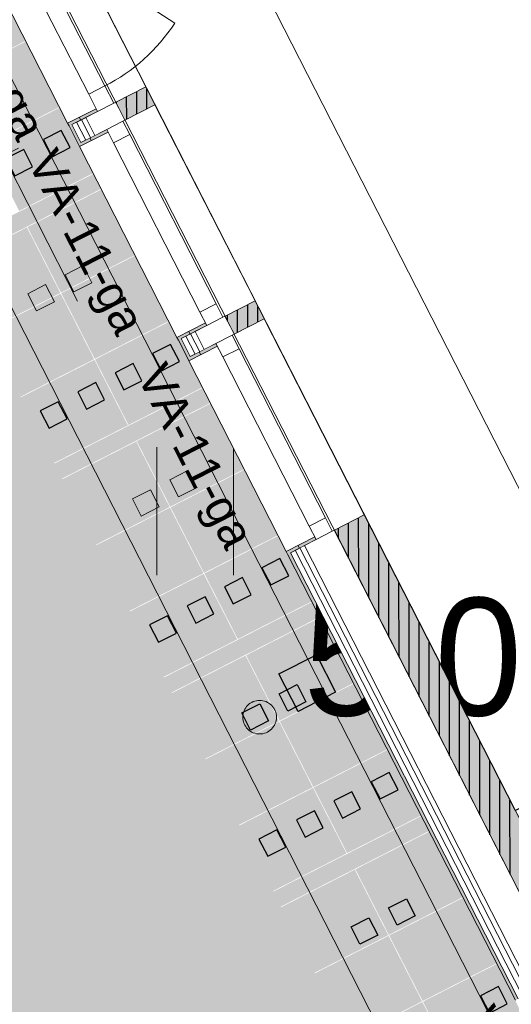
# Model space of a CAD drawing. Header units: metres. Extents: x 538891 to 1080079, y 6588829 to 13178720.
# Tile 629 of 1056: x 539893.76 to 539896.69, y 6589203.11 to 6589208.97. Entities that reach past the tile are written whole.
import ezdxf

# ---------------------------------------------------------------- set-up
doc = ezdxf.new("R2010")
doc.units = ezdxf.units.M
doc.header["$LTSCALE"] = 0.4
doc.linetypes.add('Hidden Line', pattern=[48.902778, 35.277778, -13.625])
doc.linetypes.add('Triple Dashed', pattern=[92.604163, 66.145831, -26.458332])
for name, color, linetype in [('AR', 7, 'Continuous'), ('DENDRO', 7, 'Continuous'), ('GEO', 7, 'Continuous'), ('KINO_ASENDIPLAAN', 7, 'Continuous'), ('KINO_GRID', 7, 'Continuous'), ('KINO_PINNAKATTED 2', 7, 'Continuous')]:
    doc.layers.add(name, color=color, linetype=linetype)
doc.styles.add('Arial', font='arial.ttf')
doc.styles.add('HK Explorer Book', font='txt')
pattern_1 = [(90, (0, 0), (-0.06, 0), [])]

# ---------------------------------------------------------------- blocks, each defined once
blk = doc.blocks.new('HEIN')
at = {"color": 7, "linetype": 'Continuous', "lineweight": 9}
for p, q in [((-0.455, 0.761), (-0.455, -0.761)), ((0.455, 0.761), (0.455, -0.761))]:
    blk.add_line(p, q, dxfattribs=at)

msp = doc.modelspace()

# ---------------------------------------------------------------- hatches: boundary and pattern name
at = {"layer": 'KINO_PINNAKATTED 2', "linetype": 'Continuous', "lineweight": 0, "true_color": 0xdbccc4}
h = msp.add_hatch(color=254, dxfattribs=at)
h.paths.add_polyline_path([(539891.2993, 6589222.2148), (539890.4827, 6589223.8146), (539893.756, 6589225.4854), (539894.5726, 6589223.8855), (539900.852, 6589227.0905), (539897.435, 6589233.7851), (539894.3399, 6589232.2053), (539895.6855, 6589229.5689), (539892.4122, 6589227.8982), (539893.0168, 6589226.7136), (539886.7374, 6589223.5086), (539886.1328, 6589224.6932), (539879.7644, 6589221.4427), (539878.3297, 6589224.0337), (539875.2345, 6589222.4539), (539876.5802, 6589219.8175), (539860.659, 6589211.6913), (539874.2636, 6589185.0367), (539877.131, 6589186.5002), (539876.5066, 6589187.7237), (539892.6554, 6589195.9661), (539891.3314, 6589198.5601), (539896.5717, 6589201.2347), (539892.7166, 6589208.7877), (539890.6606, 6589207.7383), (539888.665, 6589211.648), (539890.7209, 6589212.6978), (539886.9868, 6589220.0137)])
h.paths.add_polyline_path([(539874.8061, 6589191.6182), (539887.632, 6589198.1646), (539881.1308, 6589210.9017), (539879.8309, 6589213.4492), (539883.0148, 6589215.0743), (539882.3193, 6589216.4371), (539872.7666, 6589211.5614), (539871.4664, 6589214.1087), (539865.0089, 6589210.8128)])

# ---------------------------------------------------------------- linework, layer by layer
at = {"layer": 'AR', "color": 250, "linetype": 'Continuous', "lineweight": 9, "true_color": 0x333333, "flags": 128}
msp.add_lwpolyline([(539893.5949, 6589194.9504), (539899.8386, 6589198.1372), (539891.2747, 6589214.9149), (539896.4144, 6589217.5383), (539894.0855, 6589222.1013), (539894.4239, 6589222.274), (539910.3228, 6589230.3888)], dxfattribs=at)
msp.add_lwpolyline([(539893.5949, 6589194.9504), (539899.8386, 6589198.1372), (539891.2747, 6589214.9149), (539896.4144, 6589217.5383), (539894.0855, 6589222.1013), (539894.4239, 6589222.274), (539910.3228, 6589230.3888)], dxfattribs=at)
msp.add_lwpolyline([(539893.5949, 6589194.9504), (539899.8386, 6589198.1372), (539891.2747, 6589214.9149), (539896.4144, 6589217.5383), (539894.0855, 6589222.1013), (539894.4239, 6589222.274), (539910.3228, 6589230.3888)], dxfattribs=at)
msp.add_lwpolyline([(539893.5949, 6589194.9504), (539899.8386, 6589198.1372), (539891.2747, 6589214.9149), (539896.4144, 6589217.5383), (539894.0855, 6589222.1013), (539894.4239, 6589222.274), (539910.3228, 6589230.3888)], dxfattribs=at)
msp.add_lwpolyline([(539893.5949, 6589194.9504), (539899.8386, 6589198.1372), (539891.2747, 6589214.9149), (539896.4144, 6589217.5383), (539894.0855, 6589222.1013), (539894.4239, 6589222.274), (539910.3228, 6589230.3888)], dxfattribs=at)
msp.add_lwpolyline([(539893.5949, 6589194.9504), (539899.8386, 6589198.1372), (539891.2747, 6589214.9149), (539896.4144, 6589217.5383), (539894.0855, 6589222.1013), (539894.4239, 6589222.274), (539910.3228, 6589230.3888)], dxfattribs=at)
at = {"layer": 'AR', "color": 253, "linetype": 'Continuous', "lineweight": 25, "true_color": 0x989db8, "flags": 128}
msp.add_lwpolyline([(539900.3673, 6589213.2032), (539893.8474, 6589209.8754), (539896.7115, 6589204.2641), (539903.2313, 6589207.5918)], close=True, dxfattribs=at)
at = {"layer": 'AR', "color": 7, "linetype": 'Continuous', "lineweight": 9, "flags": 128}
msp.add_lwpolyline([(539900.3673, 6589213.2032), (539893.8474, 6589209.8754), (539896.7115, 6589204.2641), (539903.2313, 6589207.5918)], close=True, dxfattribs=at)
at = {"layer": 'DENDRO', "color": 30, "linetype": 'Continuous', "lineweight": 25, "true_color": 0xff7f00}
msp.add_open_spline([(539885.6577, 6589211.3673), (539885.9587, 6589211.5998), (539887.0879, 6589212.0198), (539888.605, 6589212.4885), (539889.9731, 6589213.0137), (539891.3102, 6589213.7672), (539891.8744, 6589214.6436), (539891.7177, 6589215.3903), (539891.4434, 6589216.0274), (539891.1774, 6589216.6797), (539891.0775, 6589217.3225), (539891.2898, 6589217.9325), (539891.6083, 6589218.5323), (539891.7489, 6589219.1569), (539891.5335, 6589219.8105), (539891.0707, 6589220.4069), (539890.4607, 6589220.8621), (539889.8044, 6589221.0935), (539889.0576, 6589220.9883), (539888.3106, 6589220.2982), (539887.7505, 6589219.5517), (539887.208, 6589218.8186), (539886.4783, 6589217.8358), (539885.4818, 6589216.498), (539884.1518, 6589214.7322), (539882.6558, 6589212.7955), (539881.0985, 6589210.8481), (539879.0649, 6589208.3801), (539876.0944, 6589204.886), (539872.6307, 6589200.8975), (539869.6701, 6589197.4329), (539867.6909, 6589194.8749), (539866.2109, 6589192.7521), (539865.0379, 6589190.7976), (539864.2551, 6589189.3549), (539863.5464, 6589188.2627), (539862.6538, 6589187.3122), (539861.4517, 6589186.5971), (539860.1198, 6589186.0356), (539858.997, 6589185.454), (539858.4285, 6589184.6792), (539858.4518, 6589183.6679), (539858.8723, 6589182.475), (539859.5272, 6589181.142), (539860.2483, 6589179.7128), (539860.8674, 6589178.2304), (539861.2217, 6589176.7401), (539861.5753, 6589175.4365), (539862.2064, 6589174.6663), (539862.9609, 6589174.3966), (539863.6348, 6589174.2423), (539864.2806, 6589174.0573), (539864.918, 6589173.6609), (539865.3683, 6589172.6788), (539865.5592, 6589171.2345), (539865.7765, 6589169.7978), (539866.3959, 6589168.7176), (539867.6352, 6589168.2256), (539869.0218, 6589168.0582), (539870.3261, 6589168.0626), (539871.5879, 6589168.2084), (539873.1231, 6589168.5133), (539875.2126, 6589169.1649), (539877.5723, 6589170.1954), (539879.6716, 6589171.2913), (539881.2245, 6589172.1487), (539882.79, 6589173.0592), (539884.4462, 6589174.3385), (539885.3593, 6589175.663), (539885.8205, 6589177.2138), (539885.4269, 6589179.8588), (539884.1912, 6589182.7006), (539883.1434, 6589184.6065), (539882.0985, 6589186.3358), (539880.8619, 6589188.3679), (539880.4198, 6589189.9251), (539880.7902, 6589190.8015), (539881.5494, 6589191.3893), (539882.7447, 6589191.8227), (539884.1904, 6589191.9845), (539885.7179, 6589191.7691), (539887.143, 6589191.0433), (539888.3782, 6589189.868), (539889.4666, 6589188.5674), (539890.4385, 6589187.4406), (539891.3271, 6589186.7864), (539892.1601, 6589186.9284), (539892.9946, 6589188.0441), (539894.0871, 6589188.8946), (539895.2642, 6589189.5714), (539896.3286, 6589190.275), (539897.0597, 6589191.2074), (539897.414, 6589192.4428), (539897.7325, 6589193.5782), (539898.1184, 6589194.323), (539898.5738, 6589194.8471), (539899.1059, 6589195.3196), (539899.5477, 6589195.7995), (539899.733, 6589196.3483), (539899.5719, 6589196.9795), (539899.1657, 6589197.5865), (539898.605, 6589198.071), (539897.9861, 6589198.3235), (539897.3447, 6589198.3805), (539896.687, 6589198.3497), (539895.8577, 6589198.3256), (539894.7078, 6589198.5446), (539893.448, 6589199.106), (539892.2827, 6589199.8894), (539891.2518, 6589200.8076), (539890.3935, 6589201.7751), (539889.5969, 6589202.9265), (539889.0297, 6589204.2093), (539888.6237, 6589205.3397), (539888.2438, 6589206.3255), (539887.7355, 6589207.4324), (539887.0067, 6589208.7104), (539886.0604, 6589210.1578), (539885.6663, 6589211.1102), (539885.6577, 6589211.3673)], degree=2, dxfattribs=at)
at = {"layer": 'GEO', "color": 8, "linetype": 'Continuous', "lineweight": 9, "true_color": 0x7d7d7d, "flags": 128}
msp.add_lwpolyline([(539895.291, 6589204.82), (539895.2905, 6589204.8102), (539895.2891, 6589204.8005), (539895.2867, 6589204.791), (539895.2834, 6589204.7817), (539895.2792, 6589204.7729), (539895.2741, 6589204.7644), (539895.2683, 6589204.7566), (539895.2617, 6589204.7493), (539895.2544, 6589204.7427), (539895.2466, 6589204.7369), (539895.2381, 6589204.7318), (539895.2293, 6589204.7276), (539895.22, 6589204.7243), (539895.2105, 6589204.7219), (539895.2008, 6589204.7205), (539895.191, 6589204.72), (539895.1812, 6589204.7205), (539895.1715, 6589204.7219), (539895.162, 6589204.7243), (539895.1527, 6589204.7276), (539895.1439, 6589204.7318), (539895.1354, 6589204.7369), (539895.1276, 6589204.7427), (539895.1203, 6589204.7493), (539895.1137, 6589204.7566), (539895.1079, 6589204.7644), (539895.1028, 6589204.7729), (539895.0986, 6589204.7817), (539895.0953, 6589204.791), (539895.0929, 6589204.8005), (539895.0915, 6589204.8102), (539895.091, 6589204.82), (539895.0915, 6589204.8298), (539895.0929, 6589204.8395), (539895.0953, 6589204.849), (539895.0986, 6589204.8583), (539895.1028, 6589204.8671), (539895.1079, 6589204.8756), (539895.1137, 6589204.8834), (539895.1203, 6589204.8907), (539895.1276, 6589204.8973), (539895.1354, 6589204.9031), (539895.1439, 6589204.9082), (539895.1527, 6589204.9124), (539895.162, 6589204.9157), (539895.1715, 6589204.9181), (539895.1812, 6589204.9195), (539895.191, 6589204.92), (539895.2008, 6589204.9195), (539895.2105, 6589204.9181), (539895.22, 6589204.9157), (539895.2293, 6589204.9124), (539895.2381, 6589204.9082), (539895.2466, 6589204.9031), (539895.2544, 6589204.8973), (539895.2617, 6589204.8907), (539895.2683, 6589204.8834), (539895.2741, 6589204.8756), (539895.2792, 6589204.8671), (539895.2834, 6589204.8583), (539895.2867, 6589204.849), (539895.2891, 6589204.8395), (539895.2905, 6589204.8298)], close=True, dxfattribs=at)
at = {"layer": 'KINO_GRID', "color": 254, "linetype": 'Continuous', "true_color": 0xe6e6e6}
for points in [[(539896.2415, 6589196.8039), (539896.3306, 6589196.8494), (539882.8141, 6589223.1115), (539882.9031, 6589223.157)], [(539858.7353, 6589212.3149), (539900.3409, 6589130.7995), (539858.6462, 6589212.2694), (539900.2518, 6589130.754)], [(539860.6136, 6589211.7804), (539900.9645, 6589132.7232), (539860.5245, 6589211.7349), (539900.8754, 6589132.6778)], [(539891.3543, 6589206.5992), (539891.3997, 6589206.5101), (539894.201, 6589208.0521), (539894.2464, 6589207.9631)], [(539892.0044, 6589205.3255), (539892.0498, 6589205.2364), (539894.8511, 6589206.7785), (539894.8965, 6589206.6894)], [(539892.6544, 6589204.0518), (539892.6999, 6589203.9628), (539895.5011, 6589205.5048), (539895.5466, 6589205.4157)], [(539893.3045, 6589202.7781), (539893.35, 6589202.6891), (539896.1512, 6589204.2311), (539896.1967, 6589204.142)]]:
    msp.add_solid(points, dxfattribs=at)
at = {"layer": 'KINO_PINNAKATTED 2', "color": 254, "linetype": 'Continuous', "true_color": 0xd4dae2}
for points in [[(539893.3592, 6589208.6195), (539893.7973, 6589208.8431), (539893.1601, 6589209.0096), (539893.5982, 6589209.2332)], [(539893.5601, 6589208.2258), (539893.9982, 6589208.4494), (539893.361, 6589208.6159), (539893.7991, 6589208.8395)], [(539893.7611, 6589207.8321), (539894.1991, 6589208.0557), (539893.5619, 6589208.2222), (539894, 6589208.4458)], [(539894.0093, 6589207.3458), (539894.4474, 6589207.5694), (539893.8102, 6589207.7359), (539894.2482, 6589207.9595)], [(539893.5676, 6589207.1204), (539894.0057, 6589207.344), (539893.3685, 6589207.5105), (539893.8066, 6589207.7341)], [(539894.2102, 6589206.9521), (539894.6483, 6589207.1757), (539894.0111, 6589207.3422), (539894.4492, 6589207.5658)], [(539893.7686, 6589206.7267), (539894.2066, 6589206.9503), (539893.5694, 6589207.1168), (539894.0075, 6589207.3404)], [(539894.4111, 6589206.5584), (539894.8492, 6589206.782), (539894.212, 6589206.9485), (539894.6501, 6589207.1721)], [(539893.9695, 6589206.333), (539894.4076, 6589206.5566), (539893.7704, 6589206.7231), (539894.2085, 6589206.9467)], [(539894.6594, 6589206.0721), (539895.0975, 6589206.2957), (539894.4602, 6589206.4622), (539894.8983, 6589206.6858)], [(539894.2177, 6589205.8467), (539894.6558, 6589206.0703), (539894.0186, 6589206.2368), (539894.4567, 6589206.4604)], [(539894.8603, 6589205.6784), (539895.2984, 6589205.902), (539894.6612, 6589206.0685), (539895.0993, 6589206.2921)], [(539894.4186, 6589205.453), (539894.8567, 6589205.6766), (539894.2195, 6589205.8431), (539894.6576, 6589206.0667)], [(539895.0612, 6589205.2847), (539895.4993, 6589205.5083), (539894.8621, 6589205.6749), (539895.3002, 6589205.8985)], [(539894.6196, 6589205.0593), (539895.0577, 6589205.2829), (539894.4205, 6589205.4494), (539894.8585, 6589205.673)], [(539895.3094, 6589204.7984), (539895.7475, 6589205.022), (539895.1103, 6589205.1885), (539895.5484, 6589205.4121)], [(539894.8678, 6589204.573), (539895.3059, 6589204.7966), (539894.6687, 6589204.9631), (539895.1068, 6589205.1867)], [(539895.5104, 6589204.4047), (539895.9485, 6589204.6283), (539895.3113, 6589204.7949), (539895.7494, 6589205.0185)], [(539895.0687, 6589204.1793), (539895.5068, 6589204.4029), (539894.8696, 6589204.5694), (539895.3077, 6589204.793)], [(539895.7113, 6589204.0111), (539896.1494, 6589204.2347), (539895.5122, 6589204.4012), (539895.9503, 6589204.6248)], [(539895.2697, 6589203.7856), (539895.7078, 6589204.0092), (539895.0705, 6589204.1758), (539895.5086, 6589204.3994)], [(539895.9595, 6589203.5247), (539896.3976, 6589203.7484), (539895.7604, 6589203.9149), (539896.1985, 6589204.1385)], [(539895.5179, 6589203.2993), (539895.956, 6589203.5229), (539895.3188, 6589203.6894), (539895.7569, 6589203.913)], [(539896.1605, 6589203.1311), (539896.5986, 6589203.3547), (539895.9614, 6589203.5212), (539896.3994, 6589203.7448)], [(539895.7188, 6589202.9056), (539896.1569, 6589203.1292), (539895.5197, 6589203.2958), (539895.9578, 6589203.5194)], [(539896.3614, 6589202.7374), (539896.7995, 6589202.961), (539896.1623, 6589203.1275), (539896.6004, 6589203.3511)], [(539895.9197, 6589202.512), (539896.3578, 6589202.7356), (539895.7206, 6589202.9021), (539896.1587, 6589203.1257)]]:
    msp.add_solid(points, dxfattribs=at)

# ---------------------------------------------------------------- block references
at = {"layer": 'GEO', "color": 8, "true_color": 0x7d7d7d, "xscale": 0.5, "yscale": 0.5, "zscale": 0.5}
msp.add_blockref('HEIN', (539894.8072, 6589206.0455), dxfattribs=at)

# ---------------------------------------------------------------- texts
at = {"layer": 'GEO', "color": 8, "true_color": 0x7d7d7d, "insert": (539895.191, 6589204.82), "char_height": 0.7, "attachment_point": 7, "line_spacing_factor": 0.25, "style": 'HK Explorer Book'}
msp.add_mtext(' 5.02', dxfattribs=at)

# ---------------------------------------------------------------- next in the draw order: wipeouts: each hides what was drawn before it
at = {"color": 255, "linetype": 'Continuous', "lineweight": 5}
msp.add_wipeout([(539899.2951, 6589198.2716), (539893.4229, 6589209.7766), (539893.414, 6589209.7721), (539899.2862, 6589198.267)], dxfattribs=at).dxf.layer = 'AR'

# ---------------------------------------------------------------- next in the draw order: wipeouts: each hides what was drawn before it
msp.add_wipeout([(539899.4333, 6589198.3309), (539893.5565, 6589209.8448), (539893.4229, 6589209.7766), (539899.2993, 6589198.2635), (539899.3006, 6589198.2631)], dxfattribs=at).dxf.layer = 'AR'

# ---------------------------------------------------------------- next in the draw order: wipeouts: each hides what was drawn before it
msp.add_wipeout([(539899.5638, 6589198.2291), (539893.6189, 6589209.8767), (539893.5565, 6589209.8448), (539899.4948, 6589198.2104), (539899.516, 6589198.2047)], dxfattribs=at).dxf.layer = 'AR'

# ---------------------------------------------------------------- next in the draw order: wipeouts: each hides what was drawn before it
msp.add_wipeout([(539893.6189, 6589209.8767), (539899.586, 6589198.1857), (539899.5899, 6589198.1846), (539893.6216, 6589209.878)], dxfattribs=at).dxf.layer = 'AR'

# ---------------------------------------------------------------- next in the draw order: wipeouts: each hides what was drawn before it
msp.add_wipeout([(539899.7778, 6589198.2564), (539893.7997, 6589209.9689), (539893.6216, 6589209.878), (539899.5899, 6589198.1846), (539899.6208, 6589198.1762)], dxfattribs=at).dxf.layer = 'AR'

# ---------------------------------------------------------------- next in the draw order: linework, layer by layer
at = {"layer": 'AR', "color": 251, "linetype": 'Triple Dashed', "lineweight": 9, "true_color": 0x575757}
msp.add_line((539918.7007, 6589163.1395), (539877.8559, 6589243.1645), dxfattribs=at)
at = {"layer": 'AR', "color": 7, "linetype": 'Hidden Line', "lineweight": 9}
for p, q in [((539887.1958, 6589220.0261), (539898.1073, 6589198.6477)), ((539887.1958, 6589220.0261), (539898.1073, 6589198.6477)), ((539887.1958, 6589220.0261), (539898.1073, 6589198.6477)), ((539887.1958, 6589220.0261), (539898.1073, 6589198.6477)), ((539887.1958, 6589220.0261), (539898.1073, 6589198.6477)), ((539887.1958, 6589220.0261), (539898.1073, 6589198.6477)), ((539887.6935, 6589219.8647), (539898.6051, 6589198.4864)), ((539887.6935, 6589219.8647), (539898.6051, 6589198.4864)), ((539887.6935, 6589219.8647), (539898.6051, 6589198.4864)), ((539887.6935, 6589219.8647), (539898.6051, 6589198.4864)), ((539887.6935, 6589219.8647), (539898.6051, 6589198.4864)), ((539887.6935, 6589219.8647), (539898.6051, 6589198.4864))]:
    msp.add_line(p, q, dxfattribs=at)
at = {"layer": 'AR', "color": 7, "linetype": 'Continuous', "lineweight": 9}
for p, q in [((539892.5987, 6589210.8042), (539898.9414, 6589198.3773)), ((539892.0465, 6589210.5224), (539898.1073, 6589198.6477))]:
    msp.add_line(p, q, dxfattribs=at)
at = {"layer": 'AR', "color": 251, "linetype": 'Continuous', "lineweight": 9, "true_color": 0x6a6a6a}
for p, q in [((539899.8506, 6589198.1138), (539893.7997, 6589209.9689)), ((539893.414, 6589209.7721), (539899.2862, 6589198.267))]:
    msp.add_line(p, q, dxfattribs=at)
at = {"layer": 'AR', "color": 8, "linetype": 'Continuous', "lineweight": 25, "true_color": 0x808080, "flags": 128}
for points in [[(539893.9567, 6589208.1545), (539894.0636, 6589208.209), (539894.0113, 6589208.3115), (539893.9045, 6589208.2569)], [(539893.7341, 6589208.0408), (539893.841, 6589208.0954), (539893.7887, 6589208.1978), (539893.6818, 6589208.1433)], [(539894.6068, 6589206.8808), (539894.7137, 6589206.9354), (539894.6614, 6589207.0378), (539894.5546, 6589206.9832)], [(539894.3842, 6589206.7671), (539894.491, 6589206.8217), (539894.4388, 6589206.9241), (539894.3319, 6589206.8696)], [(539894.1615, 6589206.6535), (539894.2684, 6589206.708), (539894.2161, 6589206.8105), (539894.1092, 6589206.7559)], [(539893.9388, 6589206.5398), (539894.0457, 6589206.5944), (539893.9934, 6589206.6968), (539893.8865, 6589206.6423)], [(539895.2569, 6589205.6071), (539895.3638, 6589205.6617), (539895.3115, 6589205.7641), (539895.2046, 6589205.7095)], [(539895.0343, 6589205.4935), (539895.1411, 6589205.548), (539895.0889, 6589205.6504), (539894.982, 6589205.5959)], [(539894.8116, 6589205.3798), (539894.9185, 6589205.4344), (539894.8662, 6589205.5368), (539894.7593, 6589205.4822)], [(539894.5889, 6589205.2662), (539894.6958, 6589205.3207), (539894.6435, 6589205.4231), (539894.5366, 6589205.3686)], [(539895.4662, 6589204.9112), (539895.3593, 6589204.8566), (539895.307, 6589204.9591), (539895.4139, 6589205.0136)], [(539895.2435, 6589204.7975), (539895.1366, 6589204.743), (539895.0843, 6589204.8454), (539895.1912, 6589204.9)], [(539895.907, 6589204.3334), (539896.0139, 6589204.388), (539895.9616, 6589204.4904), (539895.8547, 6589204.4359)], [(539895.6843, 6589204.2198), (539895.7912, 6589204.2743), (539895.7389, 6589204.3768), (539895.6321, 6589204.3222)], [(539895.4617, 6589204.1061), (539895.5686, 6589204.1607), (539895.5163, 6589204.2631), (539895.4094, 6589204.2085)], [(539895.239, 6589203.9925), (539895.3459, 6589204.047), (539895.2936, 6589204.1494), (539895.1867, 6589204.0949)], [(539896.1163, 6589203.6375), (539896.0094, 6589203.5829), (539895.9571, 6589203.6854), (539896.064, 6589203.7399)], [(539895.8936, 6589203.5238), (539895.7867, 6589203.4693), (539895.7344, 6589203.5717), (539895.8413, 6589203.6263)], [(539896.5571, 6589203.0597), (539896.664, 6589203.1143), (539896.6117, 6589203.2167), (539896.5048, 6589203.1622)]]:
    msp.add_lwpolyline(points, close=True, dxfattribs=at)
at = {"layer": 'AR', "color": 7, "linetype": 'Hidden Line', "lineweight": 9, "flags": 128}
for points in [[(539894.1933, 6589207.4051), (539894.0864, 6589207.3505), (539894.0341, 6589207.453), (539894.141, 6589207.5075)], [(539893.9706, 6589207.2914), (539893.8637, 6589207.2369), (539893.8114, 6589207.3393), (539893.9183, 6589207.3939)], [(539894.8161, 6589206.1849), (539894.7092, 6589206.1303), (539894.6569, 6589206.2327), (539894.7638, 6589206.2873)], [(539894.5934, 6589206.0712), (539894.4865, 6589206.0167), (539894.4342, 6589206.1191), (539894.5411, 6589206.1736)]]:
    msp.add_lwpolyline(points, close=True, dxfattribs=at)
at = {"layer": 'AR', "color": 254, "linetype": 'Continuous', "true_color": 0xe8e8e8}
for points in [[(539894.112, 6589208.2309), (539894.128, 6589208.2391), (539894.0574, 6589208.3378), (539894.0734, 6589208.346)], [(539894.7781, 6589206.9654), (539894.7235, 6589207.0723), (539894.7621, 6589206.9572), (539894.7075, 6589207.0641)], [(539895.3576, 6589205.7904), (539896.7123, 6589203.1362), (539895.3736, 6589205.7986), (539896.7284, 6589203.1443)]]:
    msp.add_solid(points, dxfattribs=at)
at = {"layer": 'AR', "color": 9, "linetype": 'Continuous', "true_color": 0xc0c0c0}
for points in [[(539893.9567, 6589208.1545), (539894.0636, 6589208.209), (539893.9045, 6589208.2569), (539894.0113, 6589208.3115)], [(539893.7341, 6589208.0408), (539893.841, 6589208.0954), (539893.6818, 6589208.1433), (539893.7887, 6589208.1978)], [(539894.6068, 6589206.8808), (539894.7137, 6589206.9354), (539894.5546, 6589206.9832), (539894.6614, 6589207.0378)], [(539894.3842, 6589206.7671), (539894.491, 6589206.8217), (539894.3319, 6589206.8696), (539894.4388, 6589206.9241)], [(539894.1615, 6589206.6535), (539894.2684, 6589206.708), (539894.1092, 6589206.7559), (539894.2161, 6589206.8105)], [(539893.9388, 6589206.5398), (539894.0457, 6589206.5944), (539893.8865, 6589206.6423), (539893.9934, 6589206.6968)], [(539895.2569, 6589205.6071), (539895.3638, 6589205.6617), (539895.2046, 6589205.7095), (539895.3115, 6589205.7641)], [(539895.0343, 6589205.4935), (539895.1411, 6589205.548), (539894.982, 6589205.5959), (539895.0889, 6589205.6504)], [(539894.8116, 6589205.3798), (539894.9185, 6589205.4344), (539894.7593, 6589205.4822), (539894.8662, 6589205.5368)], [(539894.5889, 6589205.2662), (539894.6958, 6589205.3207), (539894.5366, 6589205.3686), (539894.6435, 6589205.4231)], [(539895.4662, 6589204.9112), (539895.4139, 6589205.0136), (539895.3593, 6589204.8566), (539895.307, 6589204.9591)], [(539895.2435, 6589204.7975), (539895.1912, 6589204.9), (539895.1366, 6589204.743), (539895.0843, 6589204.8454)], [(539895.907, 6589204.3334), (539896.0139, 6589204.388), (539895.8547, 6589204.4359), (539895.9616, 6589204.4904)], [(539895.6843, 6589204.2198), (539895.7912, 6589204.2743), (539895.6321, 6589204.3222), (539895.7389, 6589204.3768)], [(539895.4617, 6589204.1061), (539895.5686, 6589204.1607), (539895.4094, 6589204.2085), (539895.5163, 6589204.2631)], [(539895.239, 6589203.9925), (539895.3459, 6589204.047), (539895.1867, 6589204.0949), (539895.2936, 6589204.1494)], [(539896.1163, 6589203.6375), (539896.064, 6589203.7399), (539896.0094, 6589203.5829), (539895.9571, 6589203.6854)], [(539895.8936, 6589203.5238), (539895.8413, 6589203.6263), (539895.7867, 6589203.4693), (539895.7344, 6589203.5717)], [(539896.5571, 6589203.0597), (539896.664, 6589203.1143), (539896.5048, 6589203.1622), (539896.6117, 6589203.2167)]]:
    msp.add_solid(points, dxfattribs=at)

# ---------------------------------------------------------------- next in the draw order: wipeouts: each hides what was drawn before it
at = {"color": 255, "linetype": 'Continuous', "lineweight": 5}
for points in [[(539894.0734, 6589208.346), (539894.128, 6589208.2391), (539894.1565, 6589208.2536), (539894.1019, 6589208.3605)], [(539894.7781, 6589206.9654), (539894.8066, 6589206.98), (539894.752, 6589207.0868), (539894.7235, 6589207.0723)], [(539896.7569, 6589203.1589), (539895.4021, 6589205.8131), (539895.3736, 6589205.7986), (539896.7284, 6589203.1443)]]:
    msp.add_wipeout(points, dxfattribs=at).dxf.layer = 'AR'

# ---------------------------------------------------------------- next in the draw order: texts
at = {"layer": 'AR', "color": 7, "insert": (539896.5843, 6589203.1249), "char_height": 0.2, "attachment_point": 1, "rotation": 297.03983, "line_spacing_factor": 1.004016, "style": 'Arial'}
msp.add_mtext('VA-11-ga', dxfattribs=at)

# ---------------------------------------------------------------- next in the draw order: wipeouts: each hides what was drawn before it
at = {"color": 255, "linetype": 'Continuous', "lineweight": 5}
for points in [[(539894.1019, 6589208.3605), (539894.1565, 6589208.2536), (539894.185, 6589208.2682), (539894.1305, 6589208.3751)], [(539894.8351, 6589206.9945), (539894.7805, 6589207.1014), (539894.752, 6589207.0868), (539894.8066, 6589206.98)], [(539896.7854, 6589203.1734), (539895.4306, 6589205.8277), (539895.4021, 6589205.8131), (539896.7569, 6589203.1589)]]:
    msp.add_wipeout(points, dxfattribs=at).dxf.layer = 'AR'

# ---------------------------------------------------------------- next in the draw order: wipeouts: each hides what was drawn before it
for points in [[(539894.1305, 6589208.3751), (539894.185, 6589208.2682), (539894.2117, 6589208.2818), (539894.1572, 6589208.3887)], [(539894.8618, 6589207.0081), (539894.8073, 6589207.115), (539894.7805, 6589207.1014), (539894.8351, 6589206.9945)], [(539896.8121, 6589203.1871), (539895.4574, 6589205.8413), (539895.4306, 6589205.8277), (539896.7854, 6589203.1734)]]:
    msp.add_wipeout(points, dxfattribs=at).dxf.layer = 'AR'

# ---------------------------------------------------------------- next in the draw order: linework, layer by layer
at = {"layer": 'AR', "color": 152, "linetype": 'Continuous', "lineweight": 25, "true_color": 0x295bde}
msp.add_line((539895.4198, 6589204.8547), (539895.3061, 6589205.0774), dxfattribs=at)
at = {"layer": 'KINO_ASENDIPLAAN', "color": 152, "linetype": 'Continuous', "lineweight": 20, "true_color": 0x295bde}
msp.add_line((539895.4198, 6589204.8547), (539895.3061, 6589205.0774), dxfattribs=at)

# ---------------------------------------------------------------- next in the draw order: wipeouts: each hides what was drawn before it
at = {"color": 255, "linetype": 'Continuous', "lineweight": 5}
for points in [[(539894.2812, 6589208.3173), (539894.3774, 6589208.3664), (539894.3899, 6589208.3727), (539894.3353, 6589208.4796), (539894.3228, 6589208.4733), (539894.2266, 6589208.4242), (539894.1572, 6589208.3887), (539894.2117, 6589208.2818)], [(539894.9313, 6589207.0436), (539895.0275, 6589207.0927), (539895.04, 6589207.0991), (539894.9854, 6589207.2059), (539894.9729, 6589207.1996), (539894.8767, 6589207.1505), (539894.8073, 6589207.115), (539894.8618, 6589207.0081)], [(539896.9778, 6589203.2716), (539896.9902, 6589203.278), (539895.6355, 6589205.9323), (539895.623, 6589205.9259), (539895.5268, 6589205.8768), (539895.4574, 6589205.8413), (539896.8121, 6589203.1871), (539896.8816, 6589203.2225)]]:
    msp.add_wipeout(points, dxfattribs=at).dxf.layer = 'AR'

# ---------------------------------------------------------------- next in the draw order: hatches: boundary and pattern name
at = {"layer": 'AR', "linetype": 'Continuous', "lineweight": 25, "true_color": 0x848484}
h = msp.add_hatch(dxfattribs=at)
h.set_pattern_fill('PLYWOOD_0001', color=252, style=0, pattern_type=2)
h.set_pattern_definition(pattern_1)
h.paths.add_polyline_path([(539894.3899, 6589208.3727), (539894.568, 6589208.4637), (539894.5134, 6589208.5706), (539894.3353, 6589208.4796)])
h = msp.add_hatch(dxfattribs=at)
h.set_pattern_fill('PLYWOOD_0001', color=252, style=0, pattern_type=2)
h.set_pattern_definition(pattern_1)
h.paths.add_polyline_path([(539895.2181, 6589207.19), (539895.1635, 6589207.2969), (539894.9854, 6589207.2059), (539895.04, 6589207.0991)])
h = msp.add_hatch(dxfattribs=at)
h.set_pattern_fill('PLYWOOD_0001', color=252, style=0, pattern_type=2)
h.set_pattern_definition(pattern_1)
h.paths.add_polyline_path([(539897.1684, 6589203.3689), (539895.8136, 6589206.0232), (539895.6355, 6589205.9323), (539896.9902, 6589203.278)])

# ---------------------------------------------------------------- next in the draw order: linework, layer by layer
at = {"layer": 'AR', "color": 152, "linetype": 'Continuous', "lineweight": 25, "true_color": 0x295bde}
for p, q in [((539895.3061, 6589205.0774), (539895.5288, 6589205.1911)), ((539895.5288, 6589205.1911), (539895.6424, 6589204.9684)), ((539895.6424, 6589204.9684), (539895.4198, 6589204.8547))]:
    msp.add_line(p, q, dxfattribs=at)
at = {"layer": 'AR', "color": 254, "linetype": 'Continuous', "true_color": 0xcccccc}
for points in [[(539894.3899, 6589208.3727), (539894.568, 6589208.4637), (539894.3353, 6589208.4796), (539894.5134, 6589208.5706)], [(539895.2181, 6589207.19), (539895.1635, 6589207.2969), (539895.04, 6589207.0991), (539894.9854, 6589207.2059)], [(539897.1684, 6589203.3689), (539895.8136, 6589206.0232), (539896.9902, 6589203.278), (539895.6355, 6589205.9323)]]:
    msp.add_solid(points, dxfattribs=at)
at = {"layer": 'KINO_ASENDIPLAAN', "color": 152, "linetype": 'Continuous', "lineweight": 20, "true_color": 0x295bde}
for p, q in [((539895.3061, 6589205.0774), (539895.5288, 6589205.1911)), ((539895.5288, 6589205.1911), (539895.6424, 6589204.9684)), ((539895.6424, 6589204.9684), (539895.4198, 6589204.8547))]:
    msp.add_line(p, q, dxfattribs=at)

# ---------------------------------------------------------------- next in the draw order: wipeouts: each hides what was drawn before it
at = {"color": 255, "linetype": 'Continuous', "lineweight": 5}
for points in [[(539893.4701, 6589209.4886), (539894.0492, 6589208.3538), (539894.2185, 6589208.4402), (539894.2266, 6589208.4242), (539894.3228, 6589208.4733), (539894.5134, 6589208.5706), (539893.9179, 6589209.7374), (539893.7273, 6589209.6401), (539893.6311, 6589209.591), (539893.6393, 6589209.5749)], [(539895.3494, 6589205.8064), (539895.5186, 6589205.8928), (539895.5268, 6589205.8768), (539895.623, 6589205.9259), (539895.8136, 6589206.0232), (539895.2181, 6589207.19), (539895.0275, 6589207.0927), (539894.9313, 6589207.0436), (539894.9395, 6589207.0276), (539894.7702, 6589206.9412)]]:
    msp.add_wipeout(points, dxfattribs=at).dxf.layer = 'AR'

# ---------------------------------------------------------------- next in the draw order: hatches: boundary and pattern name
at = {"layer": 'AR', "linetype": 'Continuous', "lineweight": 0, "true_color": 0xe8e8e8}
for points in [[(539894.0492, 6589208.3538), (539894.0574, 6589208.3378), (539894.0734, 6589208.346), (539894.2266, 6589208.4242), (539894.2185, 6589208.4402)], [(539894.7702, 6589206.9412), (539894.9395, 6589207.0276), (539894.9313, 6589207.0436), (539894.7781, 6589206.9654), (539894.7621, 6589206.9572)], [(539895.3576, 6589205.7904), (539895.3736, 6589205.7986), (539895.5268, 6589205.8768), (539895.5186, 6589205.8928), (539895.3494, 6589205.8064)]]:
    msp.add_hatch(color=254, dxfattribs=at).paths.add_polyline_path(points)

# ---------------------------------------------------------------- next in the draw order: linework, layer by layer
at = {"layer": 'AR', "color": 7, "linetype": 'Continuous', "lineweight": 9}
for p, q in [((539894.5134, 6589208.5706), (539893.9179, 6589209.7374)), ((539894.0492, 6589208.3538), (539893.4701, 6589209.4886)), ((539894.0574, 6589208.3378), (539894.0492, 6589208.3538)), ((539894.0574, 6589208.3378), (539894.0492, 6589208.3538)), ((539895.2181, 6589207.19), (539895.8136, 6589206.0232)), ((539894.7781, 6589206.9654), (539894.9313, 6589207.0436)), ((539894.9313, 6589207.0436), (539894.9395, 6589207.0276)), ((539894.9395, 6589207.0276), (539894.7702, 6589206.9412)), ((539894.7621, 6589206.9572), (539894.7702, 6589206.9412)), ((539894.7621, 6589206.9572), (539894.7702, 6589206.9412)), ((539894.7702, 6589206.9412), (539895.3494, 6589205.8064)), ((539895.6355, 6589205.9323), (539895.8136, 6589206.0232)), ((539897.1684, 6589203.3689), (539895.8136, 6589206.0232)), ((539896.7115, 6589204.2641), (539895.8136, 6589206.0232)), ((539895.5268, 6589205.8768), (539895.623, 6589205.9259)), ((539895.623, 6589205.9259), (539895.6355, 6589205.9323)), ((539895.6355, 6589205.9323), (539896.9902, 6589203.278)), ((539895.5186, 6589205.8928), (539895.3494, 6589205.8064)), ((539895.3736, 6589205.7986), (539895.5268, 6589205.8768)), ((539895.5268, 6589205.8768), (539895.5186, 6589205.8928)), ((539895.3576, 6589205.7904), (539895.3494, 6589205.8064)), ((539895.3576, 6589205.7904), (539895.3494, 6589205.8064)), ((539895.4021, 6589205.8131), (539896.7569, 6589203.1589)), ((539895.4306, 6589205.8277), (539896.7854, 6589203.1734)), ((539895.4574, 6589205.8413), (539896.8121, 6589203.1871)), ((539895.3576, 6589205.7904), (539896.7123, 6589203.1362)), ((539895.3736, 6589205.7986), (539896.7284, 6589203.1443))]:
    msp.add_line(p, q, dxfattribs=at)

# ---------------------------------------------------------------- next in the draw order: wipeouts: each hides what was drawn before it
at = {"color": 255, "linetype": 'Continuous', "lineweight": 5}
for points in [[(539894.6993, 6589207.0801), (539894.8686, 6589207.1665), (539894.8767, 6589207.1505), (539894.9729, 6589207.1996), (539895.1635, 6589207.2969), (539894.568, 6589208.4637), (539894.3774, 6589208.3664), (539894.2812, 6589208.3173), (539894.2894, 6589208.3013), (539894.1202, 6589208.2149)], [(539895.5268, 6589205.8768), (539895.623, 6589205.9259), (539895.5821, 6589206.0061), (539895.4859, 6589205.957)]]:
    msp.add_wipeout(points, dxfattribs=at).dxf.layer = 'AR'

# ---------------------------------------------------------------- next in the draw order: hatches: boundary and pattern name
at = {"layer": 'AR', "linetype": 'Continuous', "lineweight": 0, "true_color": 0xe8e8e8}
for points in [[(539894.1202, 6589208.2149), (539894.2894, 6589208.3013), (539894.2812, 6589208.3173), (539894.128, 6589208.2391), (539894.112, 6589208.2309)], [(539894.7075, 6589207.0641), (539894.7235, 6589207.0723), (539894.8767, 6589207.1505), (539894.8686, 6589207.1665), (539894.6993, 6589207.0801)]]:
    msp.add_hatch(color=254, dxfattribs=at).paths.add_polyline_path(points)

# ---------------------------------------------------------------- next in the draw order: linework, layer by layer
at = {"layer": 'AR', "color": 7, "linetype": 'Continuous', "lineweight": 9}
for p, q in [((539894.3353, 6589208.4796), (539894.5134, 6589208.5706)), ((539894.568, 6589208.4637), (539894.5134, 6589208.5706)), ((539894.568, 6589208.4637), (539894.5134, 6589208.5706)), ((539894.2185, 6589208.4402), (539894.0492, 6589208.3538)), ((539894.2266, 6589208.4242), (539894.2185, 6589208.4402)), ((539894.2266, 6589208.4242), (539894.3228, 6589208.4733)), ((539894.3228, 6589208.4733), (539894.3353, 6589208.4796)), ((539894.3353, 6589208.4796), (539894.3899, 6589208.3727)), ((539894.3899, 6589208.3727), (539894.568, 6589208.4637)), ((539894.568, 6589208.4637), (539895.1635, 6589207.2969)), ((539894.0734, 6589208.346), (539894.2266, 6589208.4242)), ((539894.1572, 6589208.3887), (539894.2117, 6589208.2818)), ((539894.0574, 6589208.3378), (539894.112, 6589208.2309)), ((539894.0734, 6589208.346), (539894.128, 6589208.2391)), ((539894.1019, 6589208.3605), (539894.1565, 6589208.2536)), ((539894.1305, 6589208.3751), (539894.185, 6589208.2682)), ((539894.2812, 6589208.3173), (539894.3774, 6589208.3664)), ((539894.3774, 6589208.3664), (539894.3899, 6589208.3727)), ((539894.2894, 6589208.3013), (539894.1202, 6589208.2149)), ((539894.128, 6589208.2391), (539894.2812, 6589208.3173)), ((539894.2812, 6589208.3173), (539894.2894, 6589208.3013)), ((539894.112, 6589208.2309), (539894.1202, 6589208.2149)), ((539894.112, 6589208.2309), (539894.1202, 6589208.2149)), ((539894.1202, 6589208.2149), (539894.6993, 6589207.0801)), ((539894.9854, 6589207.2059), (539895.1635, 6589207.2969)), ((539895.2181, 6589207.19), (539895.1635, 6589207.2969)), ((539895.2181, 6589207.19), (539895.1635, 6589207.2969)), ((539894.8686, 6589207.1665), (539894.6993, 6589207.0801)), ((539894.7235, 6589207.0723), (539894.8767, 6589207.1505)), ((539894.8767, 6589207.1505), (539894.8686, 6589207.1665)), ((539894.8767, 6589207.1505), (539894.9729, 6589207.1996)), ((539894.9729, 6589207.1996), (539894.9854, 6589207.2059)), ((539894.9854, 6589207.2059), (539895.04, 6589207.0991)), ((539895.04, 6589207.0991), (539895.2181, 6589207.19)), ((539894.7805, 6589207.1014), (539894.8351, 6589206.9945)), ((539894.8073, 6589207.115), (539894.8618, 6589207.0081)), ((539894.9313, 6589207.0436), (539895.0275, 6589207.0927)), ((539895.0275, 6589207.0927), (539895.04, 6589207.0991)), ((539894.7075, 6589207.0641), (539894.6993, 6589207.0801)), ((539894.7075, 6589207.0641), (539894.6993, 6589207.0801)), ((539894.7075, 6589207.0641), (539894.7621, 6589206.9572)), ((539894.7235, 6589207.0723), (539894.7781, 6589206.9654)), ((539894.752, 6589207.0868), (539894.8066, 6589206.98)), ((539895.6355, 6589205.9323), (539895.8136, 6589206.0232)), ((539895.5268, 6589205.8768), (539895.623, 6589205.9259)), ((539895.5268, 6589205.8768), (539895.623, 6589205.9259)), ((539895.623, 6589205.9259), (539895.6355, 6589205.9323)), ((539895.5186, 6589205.8928), (539895.3494, 6589205.8064))]:
    msp.add_line(p, q, dxfattribs=at)

# ---------------------------------------------------------------- next in the draw order: wipeouts: each hides what was drawn before it
at = {"color": 255, "linetype": 'Continuous', "lineweight": 5}
for points in [[(539894.3228, 6589208.4733), (539894.2706, 6589208.5757), (539894.1744, 6589208.5266), (539894.2266, 6589208.4242)], [(539894.3774, 6589208.3664), (539894.2812, 6589208.3173), (539894.3221, 6589208.2371), (539894.4183, 6589208.2862)], [(539894.8767, 6589207.1505), (539894.9729, 6589207.1996), (539894.932, 6589207.2797), (539894.8358, 6589207.2306)], [(539895.0275, 6589207.0927), (539894.9313, 6589207.0436), (539894.9722, 6589206.9634), (539895.0684, 6589207.0125)]]:
    msp.add_wipeout(points, dxfattribs=at).dxf.layer = 'AR'

# ---------------------------------------------------------------- next in the draw order: linework, layer by layer
at = {"layer": 'AR', "color": 7, "linetype": 'Continuous', "lineweight": 9}
for p, q in [((539894.3353, 6589208.4796), (539894.5134, 6589208.5706)), ((539894.2185, 6589208.4402), (539894.0492, 6589208.3538)), ((539894.2266, 6589208.4242), (539894.3228, 6589208.4733)), ((539894.2266, 6589208.4242), (539894.3228, 6589208.4733)), ((539894.3228, 6589208.4733), (539894.3353, 6589208.4796)), ((539894.3899, 6589208.3727), (539894.568, 6589208.4637)), ((539894.2812, 6589208.3173), (539894.3774, 6589208.3664)), ((539894.2812, 6589208.3173), (539894.3774, 6589208.3664)), ((539894.3774, 6589208.3664), (539894.3899, 6589208.3727)), ((539894.2894, 6589208.3013), (539894.1202, 6589208.2149)), ((539894.9854, 6589207.2059), (539895.1635, 6589207.2969)), ((539894.8686, 6589207.1665), (539894.6993, 6589207.0801)), ((539894.8767, 6589207.1505), (539894.9729, 6589207.1996)), ((539894.8767, 6589207.1505), (539894.9729, 6589207.1996)), ((539894.9729, 6589207.1996), (539894.9854, 6589207.2059)), ((539895.04, 6589207.0991), (539895.2181, 6589207.19)), ((539894.9313, 6589207.0436), (539895.0275, 6589207.0927)), ((539894.9313, 6589207.0436), (539895.0275, 6589207.0927)), ((539895.0275, 6589207.0927), (539895.04, 6589207.0991)), ((539894.9395, 6589207.0276), (539894.7702, 6589206.9412))]:
    msp.add_line(p, q, dxfattribs=at)

# ---------------------------------------------------------------- next in the draw order: wipeouts: each hides what was drawn before it
at = {"color": 255, "linetype": 'Continuous', "lineweight": 5}
for points in [[(539894.2706, 6589208.5757), (539893.7796, 6589209.5376), (539893.6834, 6589209.4885), (539894.1744, 6589208.5266)], [(539894.4183, 6589208.2862), (539894.3221, 6589208.2371), (539894.8358, 6589207.2306), (539894.932, 6589207.2797)], [(539895.0684, 6589207.0125), (539894.9722, 6589206.9634), (539895.4859, 6589205.957), (539895.5821, 6589206.0061)]]:
    msp.add_wipeout(points, dxfattribs=at).dxf.layer = 'AR'

# ---------------------------------------------------------------- next in the draw order: linework, layer by layer
at = {"layer": 'AR', "color": 251, "linetype": 'Triple Dashed', "lineweight": 9, "true_color": 0x575757}
for p, q in [((539917.7299, 6589162.644), (539876.885, 6589242.669)), ((539870.1901, 6589196.1783), (539950.654, 6589237.2472)), ((539872.8268, 6589191.0123), (539953.2907, 6589232.0812))]:
    msp.add_line(p, q, dxfattribs=at)
at = {"layer": 'AR', "color": 7, "linetype": 'Continuous', "lineweight": 9}
for p, q in [((539894.2706, 6589208.5757), (539893.7796, 6589209.5376)), ((539893.7796, 6589209.5376), (539894.6858, 6589208.9501)), ((539893.6834, 6589209.4885), (539894.1744, 6589208.5266)), ((539894.2706, 6589208.5757), (539894.1744, 6589208.5266)), ((539894.3228, 6589208.4733), (539894.2706, 6589208.5757)), ((539894.1744, 6589208.5266), (539894.2266, 6589208.4242)), ((539894.3774, 6589208.3664), (539894.4183, 6589208.2862)), ((539894.3221, 6589208.2371), (539894.2812, 6589208.3173)), ((539894.4183, 6589208.2862), (539894.3221, 6589208.2371)), ((539894.4183, 6589208.2862), (539894.932, 6589207.2797)), ((539894.8358, 6589207.2306), (539894.3221, 6589208.2371)), ((539894.8358, 6589207.2306), (539894.932, 6589207.2797)), ((539894.932, 6589207.2797), (539894.9729, 6589207.1996)), ((539894.8767, 6589207.1505), (539894.8358, 6589207.2306)), ((539895.0275, 6589207.0927), (539895.0684, 6589207.0125)), ((539894.9722, 6589206.9634), (539894.9313, 6589207.0436)), ((539895.0684, 6589207.0125), (539894.9722, 6589206.9634)), ((539895.0684, 6589207.0125), (539895.5821, 6589206.0061)), ((539895.4859, 6589205.957), (539894.9722, 6589206.9634)), ((539895.4859, 6589205.957), (539895.5821, 6589206.0061)), ((539895.5821, 6589206.0061), (539895.623, 6589205.9259)), ((539895.5268, 6589205.8768), (539895.4859, 6589205.957))]:
    msp.add_line(p, q, dxfattribs=at)
msp.add_arc((539893.7796, 6589209.5376), 1.08, 297.03983, 327.03983, dxfattribs=at)

# ---------------------------------------------------------------- next in the draw order: texts
at = {"layer": 'AR', "color": 7, "char_height": 0.2, "attachment_point": 1, "rotation": 297.03983, "line_spacing_factor": 1.004016, "style": 'Arial'}
for s, insert in [('VA-12-p-ga', (539893.2804, 6589209.5981)), ('VA-11-ga', (539893.9839, 6589208.2197)), ('VA-11-ga', (539894.634, 6589206.946))]:
    msp.add_mtext(s, dxfattribs=dict(at, insert=insert))

doc.saveas('drawing.dxf')
